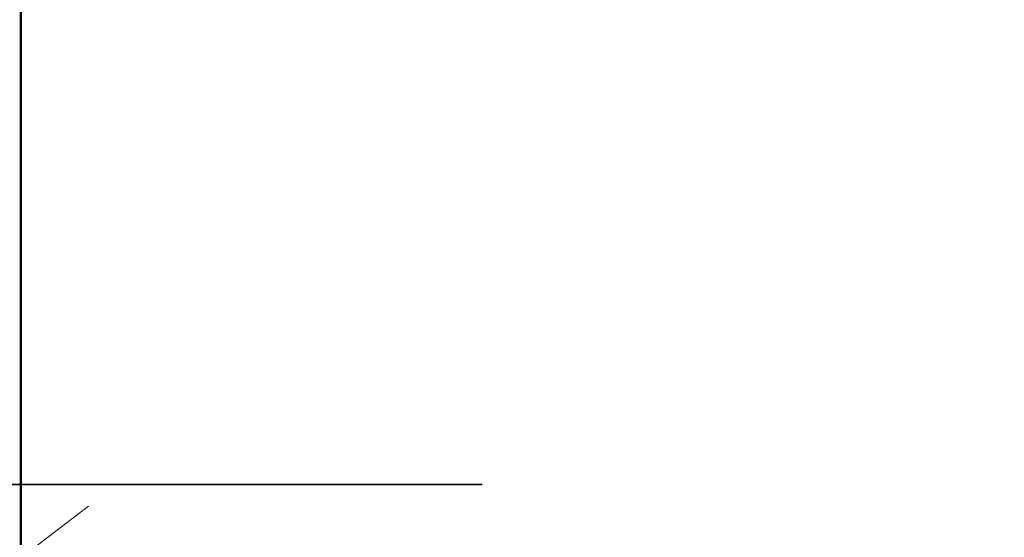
# Model space of a CAD drawing. Header units: metres. Extents: x -16.9 to 14.1, y -10.1 to 10.9.
# Tile 414 of 656: x -9.0569 to -8.9503, y 7.1069 to 7.1628. Entities that reach past the tile are written whole.
import ezdxf

# ---------------------------------------------------------------- set-up
doc = ezdxf.new("R2010")
doc.units = ezdxf.units.M
doc.linetypes.add('Tiret', pattern=[0.00635, 0.003175, -0.003175])
doc.layers.add('S-BEAM-HDLN', color=1, linetype='Tiret', lineweight=18)
doc.layers.add('S-COLS', color=52, linetype='Continuous', lineweight=25)

msp = doc.modelspace()

# ---------------------------------------------------------------- hatches: boundary and pattern name
at = {"layer": 'S-COLS', "lineweight": 18}
h = msp.add_hatch(dxfattribs=at)
h.set_pattern_fill('FP_1', color=256, style=0, pattern_type=2)
h.set_pattern_definition([(50, (0, 0), (0.546555, -0.047815), [0.05715, -0.62865]), (355, (0, 0), (-0.105728, 0.573166), [0.04572, -0.50292]), (100.451, (0.04555, -0.004), (0.440828, 0.52535), [0.04857, -0.53427]), (46.184, (0, 0.1524), (0.813237, -0.12613), [0.08572, -0.94297]), (96.636, (0.0678, 0.1419), (0.71221, 0.742287), [0.07286, -0.80141]), (351.184, (0, 0.1524), (0.712217, 0.742274), [0.06858, -0.75438]), (21, (0.0762, 0.1143), (0.454846, -0.306795), [0.05715, -0.62865]), (326, (0.0762, 0.1143), (0.185405, 0.55256), [0.04572, -0.50292]), (71.451, (0.1141, 0.08873), (0.64025, 0.245763), [0.04857, -0.53427]), (37.5, (0, 0), (0.009261, 0.2536672), [0.02515, -0.47168, 0.02515, -0.48539, -0.50482]), (37.5, (0, 0), (0.009261, 0.2536672), [-1.007, 0.02515, -0.47968]), (7.5, (0, 0), (0.200456, 0.300546), [0.02515, -0.26594, 0.02515, -0.46025, -0.1924]), (7.5, (0, 0), (0.200456, 0.300546), [-0.77648, 0.02515, -0.16726]), (327.5, (-0.16993, 0), (0.406768, -0.0171882), [0.02515, -0.16535, 0.02515, -0.56921, -0.78867]), (327.5, (-0.16993, 0), (0.406768, -0.0171882), [-0.78486, 0.02515, -0.76352]), (317.5, (-0.24613, 0), (0.444383, 0.076279), [0.02515, -0.2225, 0.02515, -0.36957, -0.56007]), (317.5, (-0.24613, 0), (0.444383, 0.076279), [-0.64237, 0.02515, -0.53492])])
h.paths.add_polyline_path([(-8.76556, 7.02525), (-8.75675, 7.02525), (-8.75675, 7.32525), (-9.05675, 7.32525), (-9.05675, 7.02525)])

# ---------------------------------------------------------------- linework, layer by layer
at = {"layer": 'S-BEAM-HDLN', "lineweight": 35}
msp.add_line((-14.90682, 7.11259), (12.09015, 7.11259), dxfattribs=at)
at = {"layer": 'S-COLS', "lineweight": 50}
msp.add_line((-9.05675, 7.02525), (-9.05675, 7.32525), dxfattribs=at)

doc.saveas('drawing.dxf')
